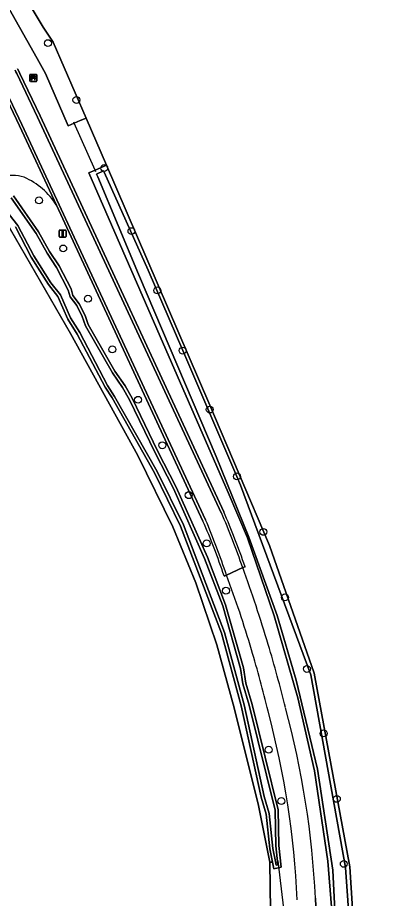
# Model space of a CAD drawing. Extents: x 164494 to 166241, y 382475 to 384495.
# Drawn here: x 165306.2 to 165358.1, y 383132.9 to 383258 of the extents above; entities that cross this region are included whole.
import ezdxf

# ---------------------------------------------------------------- set-up
doc = ezdxf.new("R2010")
doc.units = 0
for name, color, linetype in [('IMGEO_Bank', 7, 'Continuous'), ('IMGEO_Boom', 7, 'Continuous'), ('IMGEO_Bouwland', 7, 'Continuous'), ('IMGEO_Duiker', 7, 'Continuous'), ('IMGEO_Grasland_agrarisch', 7, 'Continuous'), ('IMGEO_Grasland_overig', 7, 'Continuous'), ('IMGEO_Greppel_droge_sloot', 7, 'Continuous'), ('IMGEO_Groenvoorziening', 7, 'Continuous'), ('IMGEO_Oever', 7, 'Continuous'), ('IMGEO_Rijbaan_lokaal_gesloten', 7, 'Continuous'), ('IMGEO_Rijbaan_lokaal_halfverhard', 7, 'Continuous'), ('IMGEO_Rijbaan_lokaal_open', 7, 'Continuous'), ('IMGEO_Verkeersbordpaal', 7, 'Continuous'), ('IMGEO_Waterloop', 7, 'Continuous')]:
    doc.layers.add(name, color=color, linetype=linetype)

msp = doc.modelspace()

# ---------------------------------------------------------------- linework, layer by layer
at = {"layer": 'IMGEO_Bank'}
for p, q in [((165307.92, 383248.97), (165307.92, 383249.81)), ((165307.92, 383249.81), (165307.92, 383248.97)), ((165308, 383249.89), (165308.84, 383249.89)), ((165308.84, 383249.89), (165308, 383249.89)), ((165308.23, 383249.4), (165308.23, 383249.51)), ((165308.27, 383249.51), (165308.27, 383249.4)), ((165308.56, 383249.51), (165308.28, 383249.51)), ((165308.57, 383249.4), (165308.57, 383249.51)), ((165308.61, 383249.51), (165308.61, 383249.4)), ((165308.92, 383249.82), (165308.92, 383248.98)), ((165308.92, 383248.98), (165308.92, 383249.82)), ((165308.85, 383248.89), (165308.01, 383248.89)), ((165308.01, 383248.89), (165308.85, 383248.89)), ((165308.62, 383249.29), (165308.23, 383249.29)), ((165308.28, 383249.39), (165308.56, 383249.39))]:
    msp.add_line(p, q, dxfattribs=at)
for points in [[(165308.22, 383249.51), (165308.14, 383249.51), (165308.14, 383249.67), (165308.7, 383249.67), (165308.7, 383249.51), (165308.62, 383249.51)], [(165308.17, 383249.29), (165308.03, 383249.29), (165308.14, 383249.39), (165308.22, 383249.39)], [(165308.22, 383249.29), (165308.22, 383249.08), (165308.18, 383249.08), (165308.18, 383249.29)], [(165308.62, 383249.39), (165308.7, 383249.39), (165308.81, 383249.29), (165308.68, 383249.29)], [(165308.67, 383249.29), (165308.67, 383249.08), (165308.63, 383249.08), (165308.63, 383249.29)]]:
    msp.add_lwpolyline(points, dxfattribs=at)
for centre, radius, start, end in [((165308, 383249.82), 0.0779, 92.4484, 184.2845), ((165308, 383249.82), 0.0779, 92.4484, 184.2845), ((165308.22, 383249.51), 0.00671, 2.8957, 87.1043), ((165308.28, 383249.51), 0.00671, 92.8957, 177.1043), ((165308.56, 383249.51), 0.00671, 2.8957, 87.1043), ((165308.62, 383249.51), 0.00671, 92.8957, 177.1043), ((165308.84, 383249.82), 0.0779, 2.4484, 94.2845), ((165308.84, 383249.82), 0.0779, 2.4484, 94.2845), ((165308, 383248.97), 0.0779, 182.4484, 274.2845), ((165308, 383248.97), 0.0779, 182.4484, 274.2845), ((165308.17, 383249.28), 0.00671, 2.8957, 87.1043), ((165308.22, 383249.4), 0.00671, 272.8957, 357.1043), ((165308.23, 383249.28), 0.00671, 92.8957, 177.1043), ((165308.28, 383249.4), 0.00671, 182.8957, 267.1043), ((165308.56, 383249.4), 0.00671, 272.8957, 357.1043), ((165308.62, 383249.4), 0.00671, 182.8957, 267.1043), ((165308.62, 383249.28), 0.00671, 2.8957, 87.1043), ((165308.68, 383249.28), 0.00671, 92.8957, 177.1043), ((165308.84, 383248.97), 0.0779, 272.4484, 4.2845), ((165308.84, 383248.97), 0.0779, 272.4484, 4.2845)]:
    msp.add_arc(centre, radius, start, end, dxfattribs=at)
at = {"layer": 'IMGEO_Boom'}
for centre in [(165310.51, 383254.33), (165314.55, 383246.26), (165318.49, 383236.6), (165309.24, 383232.01), (165322.36, 383227.64), (165312.67, 383225.18), (165326.03, 383219.22), (165316.19, 383218.04), (165319.64, 383210.85), (165329.63, 383210.67), (165323.29, 383203.69), (165333.47, 383202.31), (165326.73, 383197.24), (165337.33, 383192.81), (165330.48, 383190.15), (165341.08, 383184.94), (165333.02, 383183.31), (165335.77, 383176.59), (165344.14, 383175.63), (165347.25, 383165.48), (165349.62, 383156.33), (165341.83, 383154.01), (165343.63, 383146.72), (165351.5, 383147.03), (165352.49, 383137.8)]:
    msp.add_circle(centre, 0.489, dxfattribs=at)
at = {"layer": 'IMGEO_Bouwland'}
msp.add_lwpolyline([(165342.5, 383100.3), (165341.99, 383138.03), (165340.39, 383146.11), (165336.93, 383159.97), (165334.48, 383168.92), (165331.48, 383177.72), (165328.23, 383185.67), (165323.27, 383195.77), (165313.7, 383213.1), (165304.49, 383229.08), (165303.71, 383229.45), (165301.48, 383228.34), (165282.44, 383201.21), (165268.73, 383184.22), (165255.21, 383169.77), (165236.73, 383150.93), (165232.93, 383146.62), (165247.72, 383134.08), (165268.36, 383116.74)], dxfattribs=at)
at = {"layer": 'IMGEO_Duiker'}
for points in [[(165317.3, 383236.06), (165317.19, 383236.3), (165314.24, 383242.95), (165314.17, 383243.11)], [(165343.13, 383138.24), (165343.95, 383131.44)]]:
    msp.add_lwpolyline(points, dxfattribs=at)
at = {"layer": 'IMGEO_Grasland_agrarisch'}
msp.add_lwpolyline([(165363.62, 383336.4), (165355.52, 383340.26), (165340.91, 383334.22), (165335.42, 383331.79), (165314.02, 383324.18), (165308.42, 383322.2), (165298.89, 383319.1), (165289.68, 383316.01), (165278.41, 383311.09), (165307.56, 383260.41), (165309.81, 383256.58), (165311.26, 383254.46), (165315.92, 383243.68), (165318.8, 383237.01), (165333.36, 383203.27), (165341.96, 383183.02), (165348.3, 383164.9), (165353.33, 383137.38), (165354.79, 383114.23)], dxfattribs=at)
at = {"layer": 'IMGEO_Grasland_overig'}
for points in [[(165351.16, 383126.38), (165350.22, 383138.2), (165348.33, 383151.01), (165345.95, 383161.38), (165342.61, 383173), (165338.81, 383184.07), (165336.06, 383190.51), (165316.3, 383235.92), (165317.19, 383236.3), (165318.8, 383237.01), (165315.92, 383243.68), (165315.1, 383243.33), (165314.24, 383242.95), (165313.4, 383242.58), (165310.18, 383250), (165308.97, 383252.14), (165291.58, 383283.02)], [(165306.21, 383250.69), (165306.37, 383250.34), (165306.54, 383250), (165309.39, 383244.02), (165335.45, 383187.79)], [(165305.61, 383232.63), (165309.18, 383227.54), (165310.75, 383224.76), (165312.11, 383222.71), (165313.8, 383219.43), (165314.06, 383218.51), (165314.96, 383217.31), (165315.77, 383215.68), (165316.21, 383214.38), (165320.01, 383207.77), (165321.47, 383205.67), (165322.46, 383203.91), (165326.05, 383196.46), (165328.71, 383191.28), (165333.13, 383181.35), (165335.71, 383174.56), (165338.25, 383165.65), (165338.59, 383163.45), (165339.48, 383160.45), (165343.19, 383145.48), (165343.26, 383140.41), (165343.61, 383137.33), (165342.56, 383137.11), (165342.37, 383138.06), (165341.99, 383138.03), (165342.5, 383100.3)], [(165332.49, 383186.47), (165311.72, 383231.31)], [(165338.49, 383179.99), (165338.14, 383179.86)], [(165335.85, 383178.78), (165335.49, 383178.67)], [(165348.48, 383132.92), (165348.95, 383121.5), (165349.4, 383098.29)]]:
    msp.add_lwpolyline(points, dxfattribs=at)
for centre, radius, start, end in [((165305.46, 383229.86), 5.68, 72.7984, 140.147), ((165303.2, 383226.12), 9.97, 31.3374, 66.7406), ((165186.61, 383125.42), 161.39, 19.7647, 22.7378), ((165263.47, 383155.44), 75.68, 17.8792, 24.2116), ((165157.23, 383113.74), 192.62, 16.6533, 20.078), ((165176.74, 383119.71), 169.73, 16.5968, 20.3672), ((165177.84, 383120.05), 168.57, 13.524, 16.5946), ((165158.99, 383114.25), 190.78, 13.8684, 16.658), ((165219.68, 383126.86), 126.34, 2.652, 14.9603), ((165221.25, 383126.73), 127.37, 2.7853, 15.1304)]:
    msp.add_arc(centre, radius, start, end, dxfattribs=at)
at = {"layer": 'IMGEO_Greppel_droge_sloot'}
msp.add_lwpolyline([(165276.51, 383309.4), (165291.58, 383283.02), (165308.97, 383252.14), (165310.18, 383250), (165313.4, 383242.58), (165314.24, 383242.95), (165315.1, 383243.33), (165315.92, 383243.68), (165311.26, 383254.46), (165309.81, 383256.58), (165307.56, 383260.41), (165278.41, 383311.09), (165277.46, 383310.29)], close=True, dxfattribs=at)
at = {"layer": 'IMGEO_Groenvoorziening'}
msp.add_lwpolyline([(165304.49, 383229.08), (165313.7, 383213.1), (165323.27, 383195.77), (165328.23, 383185.67), (165331.48, 383177.72), (165334.48, 383168.92), (165336.93, 383159.97), (165340.39, 383146.11), (165341.99, 383138.03), (165342.37, 383138.06), (165342, 383139.92), (165341.49, 383144.87), (165340.75, 383147.25), (165337.92, 383160.26), (165335.15, 383170.54), (165329.32, 383185.75), (165325.64, 383193.3), (165319.61, 383203.96), (165318.61, 383205.48), (165314.67, 383213.03), (165313.33, 383215.13), (165311.9, 383218.37), (165310.58, 383220.08), (165308.13, 383223.92), (165305.88, 383228.23)], dxfattribs=at)
at = {"layer": 'IMGEO_Oever'}
for points in [[(165354.79, 383114.23), (165353.33, 383137.38), (165348.3, 383164.9), (165341.96, 383183.02), (165333.36, 383203.27), (165318.8, 383237.01), (165317.19, 383236.3), (165316.3, 383235.92), (165336.06, 383190.51), (165338.81, 383184.07), (165342.61, 383173), (165345.95, 383161.38), (165348.33, 383151.01), (165350.22, 383138.2), (165351.16, 383126.38)], [(165352.02, 383115.04), (165350.92, 383136.92), (165348.77, 383151.23), (165345.74, 383163.87), (165343.05, 383173.06), (165339.01, 383184.18), (165334.37, 383195.63), (165323.35, 383221.55), (165317.59, 383235.36), (165317.42, 383235.75), (165318.39, 383236.2), (165318.49, 383235.99), (165324.73, 383222.08), (165329.63, 383210.67), (165337.33, 383192.81), (165337.85, 383191.58), (165347.8, 383164.66), (165352.74, 383137.29), (165353.71, 383123.21)], [(165305.29, 383232.35), (165308.82, 383227.31), (165310.39, 383224.53), (165311.74, 383222.49), (165313.4, 383219.27), (165313.67, 383218.32), (165314.59, 383217.08), (165315.37, 383215.52), (165315.82, 383214.21), (165319.65, 383207.54), (165321.1, 383205.44), (165322.08, 383203.71), (165325.66, 383196.27), (165328.32, 383191.09), (165332.73, 383181.18), (165335.31, 383174.42), (165337.83, 383165.56), (165338.17, 383163.36), (165339.07, 383160.34), (165342.76, 383145.43), (165342.83, 383140.38), (165343.14, 383137.67), (165342.9, 383137.62), (165342.79, 383138.15), (165342.43, 383139.98), (165341.91, 383144.95), (165341.17, 383147.36), (165338.34, 383160.36), (165335.55, 383170.67), (165329.72, 383185.92), (165326.02, 383193.5), (165319.97, 383204.18), (165318.98, 383205.7), (165315.04, 383213.24), (165313.71, 383215.33), (165312.27, 383218.59), (165310.94, 383220.32), (165308.51, 383224.14), (165306.25, 383228.46), (165303.95, 383231.35)], [(165305.88, 383228.23), (165308.13, 383223.92), (165310.58, 383220.08), (165311.9, 383218.37), (165313.33, 383215.13), (165314.67, 383213.03), (165318.61, 383205.48), (165319.61, 383203.96), (165325.64, 383193.3), (165329.32, 383185.75), (165335.15, 383170.54), (165337.92, 383160.26), (165340.75, 383147.25), (165341.49, 383144.87), (165342, 383139.92), (165342.37, 383138.06), (165342.56, 383137.11), (165343.61, 383137.33), (165343.26, 383140.41), (165343.19, 383145.48), (165339.48, 383160.45), (165338.59, 383163.45), (165338.25, 383165.65), (165335.71, 383174.56), (165333.13, 383181.35), (165328.71, 383191.28), (165326.05, 383196.46), (165322.46, 383203.91), (165321.47, 383205.67), (165320.01, 383207.77), (165316.21, 383214.38), (165315.77, 383215.68), (165314.96, 383217.31), (165314.06, 383218.51), (165313.8, 383219.43), (165312.11, 383222.71), (165310.75, 383224.76), (165309.18, 383227.54), (165305.61, 383232.63)]]:
    msp.add_lwpolyline(points, dxfattribs=at)
at = {"layer": 'IMGEO_Rijbaan_lokaal_gesloten'}
for points in [[(165303.33, 383250), (165303.64, 383249.34), (165306.81, 383242.76), (165332.87, 383186.66)], [(165309.02, 383243.84), (165306.09, 383250), (165305.97, 383250.25), (165305.85, 383250.5)], [(165335.11, 383187.65), (165309.02, 383243.84)], [(165335.85, 383178.78), (165338.14, 383179.86)], [(165338.14, 383179.86), (165335.85, 383178.78)], [(165349.4, 383098.29), (165348.95, 383121.5), (165348.48, 383132.92)]]:
    msp.add_lwpolyline(points, dxfattribs=at)
for centre, radius, start, end in [((165244.83, 383148.12), 98.56, 18.7841, 23.6453), ((165233.86, 383144.61), 107.57, 18.5219, 23.009), ((165157.23, 383113.74), 192.62, 16.6533, 20.078), ((165176.74, 383119.71), 169.73, 16.5968, 20.3672), ((165177.84, 383120.05), 168.57, 13.524, 16.5946), ((165158.99, 383114.25), 190.78, 13.8684, 16.658), ((165219.68, 383126.86), 126.34, 2.652, 14.9603), ((165221.25, 383126.73), 127.37, 2.7853, 15.1304)]:
    msp.add_arc(centre, radius, start, end, dxfattribs=at)
at = {"layer": 'IMGEO_Rijbaan_lokaal_halfverhard'}
msp.add_lwpolyline([(165311.72, 383231.31), (165306.49, 383242.59), (165303.32, 383249.17), (165302.92, 383250), (165299.66, 383256.53), (165301.28, 383252.28), (165301.52, 383250), (165301.71, 383248.32), (165301.71, 383248.29), (165301.62, 383244.79)], dxfattribs=at)
for centre, radius, start, end in [((165305.46, 383229.86), 5.68, 72.7984, 140.147), ((165303.2, 383226.12), 9.97, 31.3374, 66.7406)]:
    msp.add_arc(centre, radius, start, end, dxfattribs=at)
at = {"layer": 'IMGEO_Rijbaan_lokaal_open'}
for points in [[(165299.66, 383256.53), (165302.92, 383250), (165303.32, 383249.17), (165306.49, 383242.59), (165311.72, 383231.31), (165332.49, 383186.47)], [(165332.87, 383186.66), (165306.81, 383242.76), (165303.64, 383249.34), (165303.33, 383250)], [(165305.85, 383250.5), (165305.97, 383250.25), (165306.09, 383250), (165309.02, 383243.84), (165335.11, 383187.65)], [(165335.45, 383187.79), (165309.39, 383244.02), (165306.54, 383250), (165306.37, 383250.34), (165306.21, 383250.69)], [(165338.14, 383179.86), (165338.49, 383179.99)], [(165335.49, 383178.67), (165335.85, 383178.78)]]:
    msp.add_lwpolyline(points, dxfattribs=at)
for centre, radius, start, end in [((165244.83, 383148.12), 98.56, 18.7841, 23.6453), ((165186.61, 383125.42), 161.39, 19.7647, 22.7378), ((165263.47, 383155.44), 75.68, 17.8792, 24.2116), ((165233.86, 383144.61), 107.57, 18.5219, 23.009)]:
    msp.add_arc(centre, radius, start, end, dxfattribs=at)
at = {"layer": 'IMGEO_Verkeersbordpaal'}
for p, q in [((165312.09, 383226.89), (165312.09, 383227.69)), ((165312.09, 383227.69), (165312.09, 383226.89)), ((165312.19, 383227.79), (165312.98, 383227.79)), ((165312.98, 383227.79), (165312.19, 383227.79)), ((165313.08, 383227.69), (165313.08, 383226.89)), ((165313.08, 383226.89), (165313.08, 383227.69)), ((165312.98, 383226.79), (165312.19, 383226.79)), ((165312.19, 383226.79), (165312.98, 383226.79))]:
    msp.add_line(p, q, dxfattribs=at)
msp.add_lwpolyline([(165312.51, 383227.66), (165312.66, 383227.66), (165312.66, 383226.91), (165312.51, 383226.91), (165312.51, 383227.66)], dxfattribs=at)
for centre, start, end in [((165312.19, 383227.69), 90, 180), ((165312.19, 383227.69), 90, 180), ((165312.98, 383227.69), 0, 90), ((165312.98, 383227.69), 360, 90), ((165312.19, 383226.89), 180, 270), ((165312.19, 383226.89), 180, 270), ((165312.98, 383226.89), 270, 0), ((165312.98, 383226.89), 270, 0)]:
    msp.add_arc(centre, 0.1, start, end, dxfattribs=at)
at = {"layer": 'IMGEO_Waterloop'}
for points in [[(165353.71, 383123.21), (165352.74, 383137.29), (165347.8, 383164.66), (165337.85, 383191.58), (165337.33, 383192.81), (165329.63, 383210.67), (165324.73, 383222.08), (165318.49, 383235.99), (165318.39, 383236.2), (165317.42, 383235.75), (165317.59, 383235.36), (165323.35, 383221.55), (165334.37, 383195.63), (165339.01, 383184.18), (165343.05, 383173.06), (165345.74, 383163.87), (165348.77, 383151.23), (165350.92, 383136.92), (165352.02, 383115.04)], [(165303.95, 383231.35), (165306.25, 383228.46), (165308.51, 383224.14), (165310.94, 383220.32), (165312.27, 383218.59), (165313.71, 383215.33), (165315.04, 383213.24), (165318.98, 383205.7), (165319.97, 383204.18), (165326.02, 383193.5), (165329.72, 383185.92), (165335.55, 383170.67), (165338.34, 383160.36), (165341.17, 383147.36), (165341.91, 383144.95), (165342.43, 383139.98), (165342.79, 383138.15), (165342.9, 383137.62), (165343.14, 383137.67), (165342.83, 383140.38), (165342.76, 383145.43), (165339.07, 383160.34), (165338.17, 383163.36), (165337.83, 383165.56), (165335.31, 383174.42), (165332.73, 383181.18), (165328.32, 383191.09), (165325.66, 383196.27), (165322.08, 383203.71), (165321.1, 383205.44), (165319.65, 383207.54), (165315.82, 383214.21), (165315.37, 383215.52), (165314.59, 383217.08), (165313.67, 383218.32), (165313.4, 383219.27), (165311.74, 383222.49), (165310.39, 383224.53), (165308.82, 383227.31), (165305.29, 383232.35)]]:
    msp.add_lwpolyline(points, dxfattribs=at)

doc.saveas('drawing.dxf')
